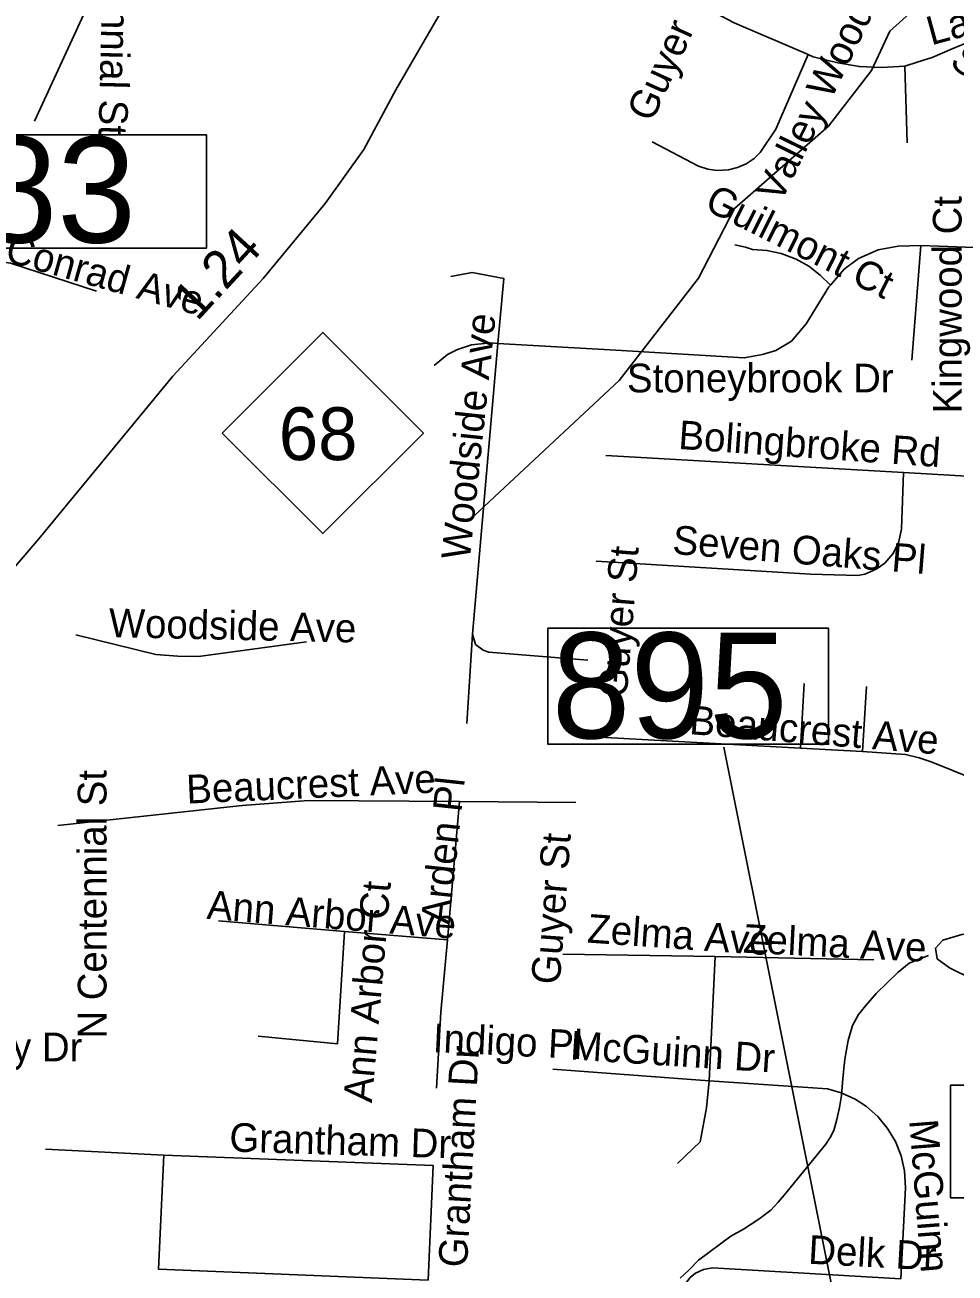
# Model space of a CAD drawing. Extents: x 1662474 to 1856135, y 779280 to 917889.
# Drawn here: x 1703932 to 1707011, y 814512 to 818646 of the extents above; entities that cross this region are included whole.
import ezdxf

# ---------------------------------------------------------------- set-up
doc = ezdxf.new("R2010")
doc.units = 0
for name, color, linetype in [('Exist Hydrographic Misc Water Feature', 7, 'Continuous'), ('Exist Hydrographic Pond Under 1500 Sq Ft', 7, 'Continuous'), ('Exist Hydrographic River Shore Label', 7, 'Continuous'), ('Exist Road Non-System Type 51', 7, 'Continuous'), ('Exist Road Non-System Type 51 Label', 7, 'Continuous'), ('Exist Road Primary NC Service Mileage Hundredths English Label', 7, 'Continuous'), ('Exist Road Primary NC Shield CELL', 7, 'Continuous'), ('Exist Road Primary NC Shield Number Label', 7, 'Continuous'), ('Exist Road Primary NC UnDivided 4 Lane Attributed', 7, 'Continuous'), ('Exist Road Secondary Structure Standard Bridge Number Label', 7, 'Continuous'), ('Prop Horizontal Alignment Station Label', 7, 'Continuous')]:
    doc.layers.add(name, color=color, linetype=linetype)

msp = doc.modelspace()

# ---------------------------------------------------------------- linework, layer by layer
at = {"layer": 'Exist Hydrographic Misc Water Feature'}
for points in [[(1705403.1, 817006.2), (1705899.1, 817468.7), (1706161.1, 817808), (1706280.1, 818038.8), (1706591.2, 818311.4), (1706734.1, 818495.6), (1706794.2, 818625.6), (1706870.2, 818693.1), (1707195.2, 818755.4), (1707354.2, 818847.4), (1707919.2, 819433.2), (1708288.2, 819714.6), (1708465.1, 819960.4), (1708625.2, 820118.1), (1708860.2, 820274.1), (1709089.8, 820345.3), (1709286.2, 820386.9)], [(1706923.1, 815564.3), (1706858.8, 815538.9), (1706822.5, 815509.2), (1706749.8, 815437.8), (1706715.3, 815398.2), (1706691.1, 815368.4), (1706670.7, 815332.6), (1706656.3, 815282.7), (1706645.6, 815220.7), (1706639.2, 815156.8), (1706634.5, 815100.8), (1706628.1, 815060.9), (1706619.8, 815020.9), (1706609.5, 814985), (1706597.2, 814961.1), (1706583, 814939.2), (1706445.4, 814770.6), (1706425.1, 814746.7), (1706400.9, 814720.9), (1706360.6, 814691.3), (1706310.3, 814657.7), (1706268, 814634.1), (1706161.3, 814555.1), (1706130.9, 814523.4), (1706100.6, 814495.7)]]:
    msp.add_lwpolyline(points, dxfattribs=at)
at = {"layer": 'Exist Hydrographic Pond Under 1500 Sq Ft'}
msp.add_lwpolyline([(1707427.6, 815590.9), (1707265.2, 815642.3), (1707140.8, 815647.7), (1707102.9, 815642.3), (1707032.6, 815634.2), (1706970.4, 815615.3), (1706946, 815588.2), (1706951.4, 815553.1), (1706992, 815523.3), (1707146.2, 815447.6), (1707259.8, 815396.2), (1707316.6, 815363.8), (1707341, 815361.1), (1707362.6, 815374.6), (1707395.1, 815436.8), (1707427.6, 815517.9), (1707435.7, 815555.8), (1707427.6, 815590.9)], dxfattribs=at)
at = {"layer": 'Exist Hydrographic River Shore Label'}
msp.add_line((1705599.6, 821891.5), (1703963.2, 818327.1), dxfattribs=at)
msp.add_lwpolyline([(1702976.4, 818281.8), (1704533.1, 818281.8), (1704533.1, 817907.3), (1702976.4, 817907.3)], close=True, dxfattribs=at)
at = {"layer": 'Exist Road Non-System Type 51'}
for p, q in [((1706852.4, 818256.2), (1706844.8, 818510.1)), ((1706867.9, 817535.4), (1706897.2, 817915.6)), ((1706897.2, 817915.6), (1707266.5, 817902.8)), ((1705413, 816628), (1705497.2, 817591.5)), ((1705497.2, 817591.5), (1705887.2, 817568.7)), ((1705854.4, 817220.4), (1706839.5, 817163.9)), ((1705393.9, 816332.4), (1705413, 816628)), ((1706498.9, 816250.9), (1706510.6, 816465.5)), ((1706704.6, 816239.5), (1706717.1, 816455.2)), ((1705773.4, 816290.2), (1706498.9, 816250.9)), ((1706498.9, 816250.9), (1706704.6, 816239.5)), ((1705330.6, 815616.2), (1705369.9, 816074.2)), ((1705369.9, 816074.2), (1705755.2, 816071)), ((1704571.9, 815678.9), (1704989.4, 815644)), ((1704989.4, 815644), (1705330.6, 815616.2)), ((1705712.1, 815568.4), (1706216.6, 815561.4)), ((1706196.6, 815149), (1706216.6, 815561.4)), ((1706216.6, 815561.4), (1706741.9, 815549.8)), ((1706196.6, 815149), (1705678.6, 815188.1)), ((1703999.1, 814922.5), (1704391.8, 814903.1))]:
    msp.add_line(p, q, dxfattribs=at)
for points in [[(1706195.6, 818697.5), (1706279.9, 818653.4), (1706524.2, 818547.9)], [(1706844.8, 818510.1), (1706885.1, 818523.2), (1706934.5, 818538.7), (1707001.1, 818566.8), (1707064.6, 818593.2), (1707119.8, 818612.8), (1707161.2, 818623.2), (1707219.8, 818633.4), (1707278.1, 818637.7), (1707347.9, 818634.5), (1707410.4, 818621.1), (1707469.6, 818611.7), (1707521.6, 818609.4), (1707642.9, 818627.4)], [(1706007.5, 818258.9), (1706161.8, 818178.1), (1706191.8, 818168.4), (1706222.9, 818163.9), (1706260.5, 818165.8), (1706290.9, 818173.6), (1706319.5, 818186.5), (1706345.8, 818204.1), (1706366, 818223.5), (1706417.6, 818300.7), (1706524.2, 818547.9)], [(1706524.2, 818547.9), (1706541.4, 818540.5), (1706622.4, 818520.9), (1706694.1, 818508.5), (1706767.2, 818504.9), (1706844.8, 818510.1)], [(1706281.8, 817918), (1706316.6, 817909.9), (1706340.5, 817903), (1706388, 817899.6), (1706434.5, 817889.4), (1706484.9, 817870.2), (1706526.4, 817846.9), (1706564.6, 817818), (1706598, 817784.1)], [(1706598, 817784.1), (1706643.9, 817837.7), (1706690.6, 817873.1), (1706756.2, 817901.4), (1706821.9, 817913.8), (1706897.2, 817915.6)], [(1703788.6, 817871.5), (1703883.9, 817857.6), (1704168.9, 817764.2)], [(1705497.2, 817591.5), (1705517.1, 817806.4), (1705411.9, 817826.4), (1705340.9, 817812.8)], [(1705887.2, 817568.7), (1706312.6, 817543.4), (1706373.1, 817554.5), (1706416.9, 817567.9), (1706468.9, 817598.4), (1706518.2, 817655.8), (1706592.8, 817779.2), (1706598, 817784.1)], [(1705285.9, 817518.8), (1705330.6, 817554.5), (1705363.6, 817571), (1705410.4, 817587.2), (1705473.6, 817592.8), (1705497.2, 817591.5)], [(1705822.1, 816870), (1706532.1, 816827.7), (1706688.9, 816822.8), (1706711.6, 816827.2), (1706749.1, 816843.2), (1706777.8, 816863.7), (1706804.9, 816894.4), (1706823.8, 816930.6), (1706833.6, 816976.2), (1706839.5, 817163.9)], [(1706839.5, 817163.9), (1707105.4, 817148.7), (1707141.6, 817162.9)], [(1704099.6, 816626.2), (1704365.2, 816561.6), (1704438.1, 816555.2), (1704505.6, 816554.5), (1704863.6, 816603.4)], [(1705413, 816628), (1705423, 816594.7), (1705448.4, 816575.8), (1705467.1, 816568.4), (1705794.6, 816542.4)], [(1706704.6, 816239.5), (1706846.4, 816229.6), (1706891.4, 816218.9), (1706931.4, 816205.7), (1707073.4, 816147.9)], [(1704040.9, 815994.7), (1704650.9, 816061.4), (1704869.9, 816077.4), (1705369.9, 816074.2)], [(1704703.2, 815297.2), (1704966.2, 815271.4), (1704989.4, 815644)], [(1705294.4, 815125.1), (1705308, 815376.6), (1705330.6, 815616.2)], [(1706092, 814875.5), (1706166.8, 814946.9), (1706187.5, 815059.2), (1706196.6, 815149)], [(1706831.1, 814493.7), (1706846.4, 814795.2), (1706843.4, 814851.4), (1706832.1, 814901), (1706813.5, 814947.9), (1706787.5, 814991.5), (1706755.2, 815030.9), (1706717.1, 815064), (1706679.4, 815088.4), (1706633.1, 815109.4), (1706588, 815122.2), (1706196.6, 815149)], [(1705266.5, 814489.4), (1704373.6, 814525.4), (1704391.8, 814903.1)], [(1704391.8, 814903.1), (1705282.9, 814868.9), (1705266.5, 814489.4)], [(1706098.5, 814247.4), (1706103.2, 814431.9), (1706107.8, 814453.5), (1706116.1, 814474.2), (1706134, 814497.9), (1706151.4, 814512), (1706178.1, 814524.4), (1706207.5, 814529.4), (1706831.1, 814493.7)]]:
    msp.add_lwpolyline(points, dxfattribs=at)
at = {"layer": 'Exist Road Primary NC Shield CELL'}
msp.add_lwpolyline([(1704584.8, 817294.7), (1704917.8, 817627.7), (1705250.8, 817294.7), (1704917.8, 816961.7)], close=True, dxfattribs=at)
at = {"layer": 'Exist Road Primary NC UnDivided 4 Lane Attributed'}
msp.add_lwpolyline([(1702688.7, 815483), (1702915.7, 815734.2), (1703001.2, 815831.8), (1703379.3, 816244.8), (1703977.1, 816944.7), (1704421.2, 817482.5), (1704720.1, 817806.8), (1704925, 818054.4), (1705053.1, 818233.6), (1705159.8, 818430.8), (1705375.3, 818805.7), (1705656.2, 819331), (1705867.2, 819708.4), (1706138.6, 820186.4), (1706455.9, 820774.6)], dxfattribs=at)
at = {"layer": 'Exist Road Secondary Structure Standard Bridge Number Label'}
msp.add_line((1706868.7, 813137.3), (1706245.4, 816253.8), dxfattribs=at)
msp.add_lwpolyline([(1705663, 816648), (1706592, 816648), (1706592, 816263.9), (1705663, 816263.9)], close=True, dxfattribs=at)
at = {"layer": 'Prop Horizontal Alignment Station Label'}
msp.add_lwpolyline([(1706996, 815134.9), (1708525.7, 815134.9), (1708525.7, 814761.6), (1706996, 814761.6)], close=True, dxfattribs=at)

# ---------------------------------------------------------------- texts
at = {"layer": 'Exist Hydrographic River Shore Label'}
msp.add_text('S1083', height=350, dxfattribs=at).set_placement((1702945.7, 817925.2))
at = {"layer": 'Exist Road Non-System Type 51 Label'}
for s, rotation, p in [('N Centennial St', 268.5706, (1704197.4, 819169.2)), ('Valley Wood Pl', 64.019, (1706433.2, 818053.4)), ('Guyer St', 65.6266, (1706007.4, 818320.5)), ('Lassiter Dr', 15.2557, (1706931.8, 818578.1)), ('Sandhurst Ct', 321.3243, (1706988.5, 818516.4)), ('Guilmont Ct', 333.422, (1706176.8, 818037.1)), ('Kingwood Ct', 90, (1707032.2, 817359.2)), ('Conrad Ave', 344.3493, (1703861.3, 817864.1)), ('Woodside Ave', 83.9406, (1705403.9, 816871.7)), ('Bolingbroke Rd', 356.0105, (1706092.9, 817242.1)), ('Seven Oaks Pl', 355.4464, (1706073, 816894.5)), ('Guyer St', 85.4545, (1705923.6, 816416.1)), ('Woodside Ave', 358.7398, (1704208.6, 816618.7)), ('Beaucrest Ave', 355.3114, (1706129.1, 816297.6)), ('N Centennial St', 90, (1704201.6, 815288.8)), ('Beaucrest Ave', 2.5405, (1704467.7, 816067.1)), ('Arden Pl', 83.888, (1705336.3, 815664.8)), ('Guyer St', 85.8212, (1705702, 815466.1)), ('Ann Arbor Ct', 85.0872, (1705080.1, 815074.5)), ('Ann Arbor Ave', 355.3973, (1704531.6, 815685.9)), ('Zelma Ave', 355.9815, (1705791, 815607.2)), ('Zelma Ave', 357.1415, (1706307.3, 815573.6)), ('Indigo Pl', 357.3012, (1705280.5, 815244.2)), ('McGuinn Dr', 356.3151, (1705734.9, 815220)), ('Grantham Dr', 86.8798, (1705394.9, 814529.5)), ('Grantham Dr', 358.2508, (1704607.3, 814915.1)), ('McGuinn Dr', 274.4406, (1706858.8, 815018.5)), ('Delk Dr', 356.8563, (1706523, 814543.6))]:
    msp.add_text(s, height=95, rotation=rotation, dxfattribs=at).set_placement(p)
for s, p in [('Stoneybrook Dr', (1705924.6, 817429.3)), ('E Hartley Dr', (1703430.2, 815213.8))]:
    msp.add_text(s, height=95, dxfattribs=at).set_placement(p)
at = {"layer": 'Exist Road Primary NC Service Mileage Hundredths English Label'}
msp.add_text('1.24', height=125, rotation=47.3389, dxfattribs=at).set_placement((1704501.5, 817661.9))
at = {"layer": 'Exist Road Primary NC Shield Number Label'}
msp.add_text('68', height=175, dxfattribs=at).set_placement((1704771.9, 817204.9))
at = {"layer": 'Exist Road Secondary Structure Standard Bridge Number Label'}
msp.add_text('895', height=350, dxfattribs=at).set_placement((1705675.5, 816283.6))

doc.saveas('drawing.dxf')
